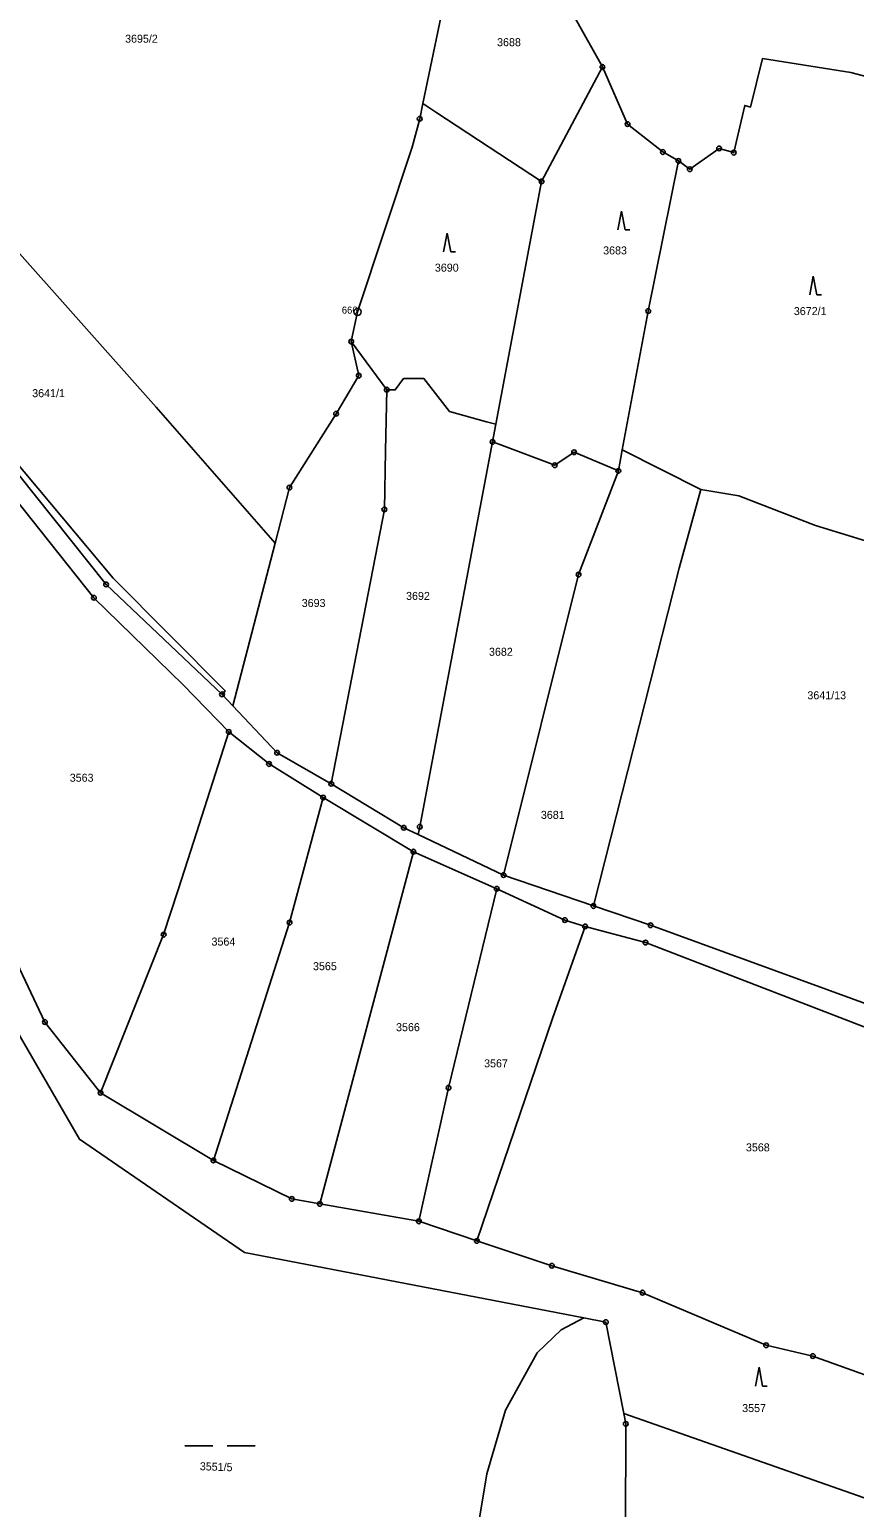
# Model space of a CAD drawing. Extents: x -644096 to -634268, y -1141430 to -1133463.
# Drawn here: x -641366.3 to -641191, y -1138053 to -1137739 of the extents above; entities that cross this region are included whole.
import ezdxf

# ---------------------------------------------------------------- set-up
doc = ezdxf.new("R2010")
doc.units = 0
for name, color, linetype in [('_CIVIL_CONSTRUCTION', 7, 'Continuous'), ('svrsek_osa_sjezdy', 7, 'Continuous'), ('svrsek_osa_VRT', 7, 'Continuous'), ('terminal_VRT', 7, 'Continuous')]:
    doc.layers.add(name, color=color, linetype=linetype)

msp = doc.modelspace()

# ---------------------------------------------------------------- linework, layer by layer
at = {"layer": '_CIVIL_CONSTRUCTION'}
for centre, radius in [((-641244.59, -1137746.94), 0.5), ((-641244.59, -1137746.94), 0.0303), ((-641283.43, -1137757.95), 0.5), ((-641283.43, -1137757.95), 0.0303), ((-641239.25, -1137759.08), 0.5), ((-641239.25, -1137759.08), 0.0303), ((-641231.75, -1137765), 0.5), ((-641231.75, -1137765), 0.0303), ((-641219.79, -1137764.23), 0.5), ((-641219.79, -1137764.23), 0.0303), ((-641216.68, -1137765.14), 0.5), ((-641216.68, -1137765.14), 0.0303), ((-641228.45, -1137766.91), 0.5), ((-641228.45, -1137766.91), 0.0303), ((-641226.02, -1137768.65), 0.5), ((-641226.02, -1137768.65), 0.0303), ((-641257.52, -1137771.26), 0.5), ((-641257.52, -1137771.26), 0.0303), ((-641296.64, -1137798.97), 0.75), ((-641296.64, -1137798.97), 0.03), ((-641234.85, -1137798.8), 0.5), ((-641234.85, -1137798.8), 0.0303), ((-641297.98, -1137805.29), 0.5), ((-641297.98, -1137805.29), 0.0303), ((-641296.38, -1137812.52), 0.5), ((-641296.38, -1137812.52), 0.0303), ((-641290.43, -1137815.5), 0.5), ((-641290.43, -1137815.5), 0.0303), ((-641301.2, -1137820.62), 0.5), ((-641301.2, -1137820.62), 0.0303), ((-641267.95, -1137826.59), 0.5), ((-641267.95, -1137826.59), 0.0303), ((-641250.6, -1137828.8), 0.5), ((-641250.6, -1137828.8), 0.0303), ((-641254.74, -1137831.55), 0.5), ((-641254.74, -1137831.55), 0.0303), ((-641241.21, -1137832.75), 0.5), ((-641241.21, -1137832.75), 0.0303), ((-641311.11, -1137836.29), 0.5), ((-641311.11, -1137836.29), 0.0303), ((-641290.94, -1137840.93), 0.5), ((-641290.94, -1137840.93), 0.0303), ((-641350.07, -1137856.89), 0.5), ((-641350.07, -1137856.89), 0.0303), ((-641249.66, -1137854.79), 0.5), ((-641249.66, -1137854.79), 0.0303), ((-641352.66, -1137859.72), 0.5), ((-641352.66, -1137859.72), 0.0303), ((-641325.44, -1137880.23), 0.5), ((-641325.44, -1137880.23), 0.0303), ((-641324, -1137888.22), 0.5), ((-641324, -1137888.22), 0.0303), ((-641315.45, -1137895.03), 0.5), ((-641313.74, -1137892.63), 0.5), ((-641313.74, -1137892.63), 0.0303), ((-641315.45, -1137895.03), 0.0303), ((-641302.21, -1137899.23), 0.5), ((-641302.21, -1137899.23), 0.0303), ((-641303.95, -1137902.16), 0.5), ((-641303.95, -1137902.16), 0.0303), ((-641286.8, -1137908.57), 0.5), ((-641286.8, -1137908.57), 0.0303), ((-641283.41, -1137908.37), 0.5), ((-641283.41, -1137908.37), 0.0303), ((-641284.77, -1137913.66), 0.5), ((-641284.77, -1137913.66), 0.0303), ((-641265.6, -1137918.63), 0.5), ((-641265.6, -1137918.63), 0.0303), ((-641267.06, -1137921.54), 0.5), ((-641267.06, -1137921.54), 0.0303), ((-641246.51, -1137925.2), 0.5), ((-641246.51, -1137925.2), 0.0303), ((-641311.07, -1137928.73), 0.5), ((-641311.07, -1137928.73), 0.0303), ((-641252.58, -1137928.19), 0.5), ((-641252.58, -1137928.19), 0.0303), ((-641248.26, -1137929.55), 0.5), ((-641234.35, -1137929.28), 0.5), ((-641234.35, -1137929.28), 0.0303), ((-641337.84, -1137931.29), 0.5), ((-641337.84, -1137931.29), 0.0303), ((-641248.26, -1137929.55), 0.0303), ((-641235.41, -1137932.96), 0.5), ((-641235.41, -1137932.96), 0.0303), ((-641363.09, -1137949.85), 0.5), ((-641363.09, -1137949.85), 0.0303), ((-641277.3, -1137963.82), 0.5), ((-641277.3, -1137963.82), 0.0303), ((-641351.26, -1137964.87), 0.5), ((-641351.26, -1137964.87), 0.0303), ((-641327.27, -1137979.26), 0.5), ((-641327.27, -1137979.26), 0.0303), ((-641310.61, -1137987.45), 0.5), ((-641310.61, -1137987.45), 0.0303), ((-641304.62, -1137988.49), 0.5), ((-641304.62, -1137988.49), 0.0303), ((-641283.59, -1137992.2), 0.5), ((-641283.59, -1137992.2), 0.0303), ((-641271.25, -1137996.37), 0.5), ((-641271.25, -1137996.37), 0.0303), ((-641255.33, -1138001.64), 0.5), ((-641255.33, -1138001.64), 0.0303), ((-641236.06, -1138007.36), 0.5), ((-641236.06, -1138007.36), 0.0303), ((-641243.85, -1138013.62), 0.5), ((-641243.85, -1138013.62), 0.0303), ((-641209.8, -1138018.52), 0.5), ((-641209.8, -1138018.52), 0.0303), ((-641199.86, -1138020.83), 0.5), ((-641199.86, -1138020.83), 0.0303), ((-641239.62, -1138035.24), 0.5), ((-641239.62, -1138035.24), 0.0303)]:
    msp.add_circle(centre, radius, dxfattribs=at)
at = {"layer": 'svrsek_osa_sjezdy'}
for p, q in [((-641240.54, -1137777.57), (-641241.29, -1137781.57)), ((-641239.79, -1137781.57), (-641240.54, -1137777.57)), ((-641239.79, -1137781.57), (-641238.79, -1137781.57)), ((-641277.59, -1137782.24), (-641278.34, -1137786.24)), ((-641276.84, -1137786.24), (-641277.59, -1137782.24)), ((-641276.84, -1137786.24), (-641275.84, -1137786.24)), ((-641199.78, -1137791.36), (-641200.53, -1137795.36)), ((-641199.03, -1137795.36), (-641199.78, -1137791.36)), ((-641199.03, -1137795.36), (-641198.03, -1137795.36)), ((-641211.31, -1138023.21), (-641212.06, -1138027.21)), ((-641210.56, -1138027.21), (-641211.31, -1138023.21)), ((-641210.56, -1138027.21), (-641209.56, -1138027.21)), ((-641333.37, -1138039.93), (-641327.37, -1138039.93)), ((-641324.37, -1138039.93), (-641318.37, -1138039.93))]:
    msp.add_line(p, q, dxfattribs=at)
at = {"layer": 'terminal_VRT'}
for p, q in [((-641244.59, -1137746.94), (-641257.52, -1137771.26)), ((-641257.52, -1137771.26), (-641267.25, -1137822.85)), ((-641297.98, -1137805.29), (-641290.43, -1137815.5)), ((-641267.25, -1137822.85), (-641267.95, -1137826.59)), ((-641241.21, -1137832.75), (-641240.37, -1137828.29)), ((-641240.37, -1137828.29), (-641223.7, -1137836.74)), ((-641323.14, -1137882.67), (-641314.16, -1137848.09)), ((-641323.14, -1137882.67), (-641325.44, -1137880.23)), ((-641303.95, -1137902.16), (-641284.77, -1137913.66)), ((-641265.6, -1137918.63), (-641283.73, -1137910.03)), ((-641304.62, -1137988.49), (-641284.77, -1137913.66)), ((-641284.77, -1137913.66), (-641267.06, -1137921.54)), ((-641246.51, -1137925.2), (-641265.6, -1137918.63)), ((-641327.27, -1137979.26), (-641351.26, -1137964.87)), ((-641283.59, -1137992.2), (-641304.62, -1137988.49)), ((-641271.25, -1137996.37), (-641283.59, -1137992.2))]:
    msp.add_line(p, q, dxfattribs=at)
for points in [[(-641281.13, -1137703.87), (-641277.3, -1137728.58), (-641282.76, -1137754.73)], [(-641255.73, -1137713.84), (-641257.05, -1137723.74), (-641251.63, -1137734.28), (-641244.59, -1137746.94)], [(-641244.59, -1137746.94), (-641239.25, -1137759.08), (-641231.75, -1137765), (-641228.45, -1137766.91)], [(-641228.45, -1137766.91), (-641226.02, -1137768.65), (-641219.79, -1137764.23), (-641216.68, -1137765.14), (-641214.34, -1137755.12), (-641213.13, -1137755.47), (-641210.54, -1137745.13), (-641191.83, -1137748.1), (-641154.5, -1137758.04), (-641150.23, -1137758.18)], [(-641403.97, -1137747.54), (-641410.28, -1137756.33), (-641413.83, -1137767.83), (-641414.09, -1137774.97), (-641403.42, -1137795.54), (-641375.56, -1137823.38), (-641348.59, -1137855.53), (-641324.75, -1137879.5), (-641325.44, -1137880.23)], [(-641314.16, -1137848.09), (-641339.44, -1137819.2), (-641371.31, -1137783.36), (-641392.01, -1137758.33), (-641403.97, -1137747.54)], [(-641282.76, -1137754.73), (-641283.43, -1137757.95), (-641285.04, -1137763.99), (-641296.64, -1137798.97), (-641297.98, -1137805.29)], [(-641282.76, -1137754.73), (-641279.97, -1137756.56), (-641257.52, -1137771.26)], [(-641228.45, -1137766.91), (-641234.85, -1137798.8), (-641240.37, -1137828.29)], [(-641325.44, -1137880.23), (-641350.07, -1137856.89), (-641376.27, -1137824.09), (-641404.46, -1137796.15), (-641416.17, -1137776.19)], [(-641314.16, -1137848.09), (-641311.11, -1137836.29), (-641301.2, -1137820.62), (-641296.38, -1137812.52), (-641297.98, -1137805.29)], [(-641290.43, -1137815.5), (-641288.63, -1137815.54), (-641286.88, -1137813.13), (-641282.53, -1137813.14), (-641277.09, -1137820.12), (-641269.23, -1137822.3), (-641267.25, -1137822.85)], [(-641290.43, -1137815.5), (-641290.69, -1137828.46), (-641290.94, -1137840.93), (-641302.21, -1137899.23)], [(-641387.22, -1137822.31), (-641378.98, -1137826.73), (-641352.66, -1137859.72), (-641333.71, -1137878.21), (-641324, -1137888.22)], [(-641267.95, -1137826.59), (-641283.41, -1137908.37), (-641283.73, -1137910.03)], [(-641267.95, -1137826.59), (-641266.43, -1137827.16), (-641254.74, -1137831.55), (-641250.6, -1137828.8), (-641243.05, -1137831.97), (-641241.21, -1137832.75)], [(-641351.26, -1137964.87), (-641363.09, -1137949.85), (-641368.41, -1137938.64), (-641375.73, -1137917.82), (-641376.74, -1137878.53), (-641381.32, -1137838.24), (-641383.41, -1137832.6)], [(-641241.21, -1137832.75), (-641249.66, -1137854.79), (-641265.6, -1137918.63)], [(-641223.7, -1137836.74), (-641228.27, -1137853.4), (-641246.51, -1137925.2)], [(-641223.7, -1137836.74), (-641215.59, -1137838.05), (-641199.33, -1137844.33), (-641147.81, -1137860.12)], [(-641302.21, -1137899.23), (-641313.74, -1137892.63), (-641323.14, -1137882.67)], [(-641351.26, -1137964.87), (-641337.84, -1137931.29), (-641334.78, -1137921.77), (-641331.46, -1137911.42), (-641324, -1137888.22)], [(-641324, -1137888.22), (-641315.45, -1137895.03), (-641303.95, -1137902.16)], [(-641283.73, -1137910.03), (-641286.8, -1137908.57), (-641302.21, -1137899.23)], [(-641327.27, -1137979.26), (-641311.07, -1137928.73), (-641303.95, -1137902.16)], [(-641283.59, -1137992.2), (-641277.3, -1137963.82), (-641267.06, -1137921.54)], [(-641267.06, -1137921.54), (-641252.58, -1137928.19), (-641248.26, -1137929.55)], [(-641382.86, -1137923.16), (-641381.18, -1137929.41), (-641374.33, -1137942.68), (-641355.72, -1137974.76), (-641320.69, -1137998.81), (-641248.56, -1138012.71)], [(-641168.78, -1137947.02), (-641170.67, -1137952.53), (-641234.35, -1137929.28), (-641246.51, -1137925.2)], [(-641271.25, -1137996.37), (-641255.22, -1137949.13), (-641248.26, -1137929.55)], [(-641248.26, -1137929.55), (-641235.41, -1137932.96), (-641181.08, -1137953.89), (-641169.59, -1137956.6)], [(-641304.62, -1137988.49), (-641310.61, -1137987.45), (-641327.27, -1137979.26)], [(-641184.28, -1138026.44), (-641199.86, -1138020.83), (-641209.8, -1138018.52), (-641236.06, -1138007.36), (-641255.33, -1138001.64), (-641271.25, -1137996.37)], [(-641270.03, -1138103.51), (-641275.77, -1138097.28), (-641275.9, -1138089.95), (-641272.17, -1138064.2), (-641269.15, -1138045.86), (-641265.16, -1138032.34), (-641258.44, -1138020.14), (-641253.35, -1138015.23), (-641248.56, -1138012.71)], [(-641248.56, -1138012.71), (-641243.85, -1138013.62), (-641240.05, -1138033.06)], [(-641184.96, -1138052.36), (-641222.72, -1138039.13), (-641240.05, -1138033.06)], [(-641240.05, -1138033.06), (-641239.62, -1138035.24), (-641239.67, -1138057.97), (-641232.63, -1138059.55)]]:
    msp.add_lwpolyline(points, dxfattribs=at)

# ---------------------------------------------------------------- texts
at = {"layer": '_CIVIL_CONSTRUCTION'}
msp.add_text('666', height=1.5, dxfattribs=at).set_placement((-641299.98, -1137799.34))
at = {"layer": 'svrsek_osa_VRT'}
for s, p in [('3695/2', (-641346.04, -1137741.78)), ('3688', (-641266.98, -1137742.52)), ('3683', (-641244.44, -1137786.76)), ('3690', (-641280.2, -1137790.42)), ('3672/1', (-641203.91, -1137799.65)), ('3641/1', (-641365.78, -1137817.09)), ('3693', (-641308.5, -1137861.67)), ('3692', (-641286.32, -1137860.17)), ('3682', (-641268.7, -1137872.04)), ('3641/13', (-641201.03, -1137881.28)), ('3563', (-641357.8, -1137898.8)), ('3681', (-641257.67, -1137906.69)), ('3564', (-641327.67, -1137933.61)), ('3565', (-641306.1, -1137938.84)), ('3566', (-641288.45, -1137951.8)), ('3567', (-641269.74, -1137959.48)), ('3568', (-641214.09, -1137977.34)), ('3557', (-641214.89, -1138032.73))]:
    msp.add_text(s, height=1.7, dxfattribs=at).set_placement(p)
msp.add_text('3551/5', height=1.7, rotation=358, dxfattribs=at).set_placement((-641330.18, -1138045.07))

doc.saveas('drawing.dxf')
